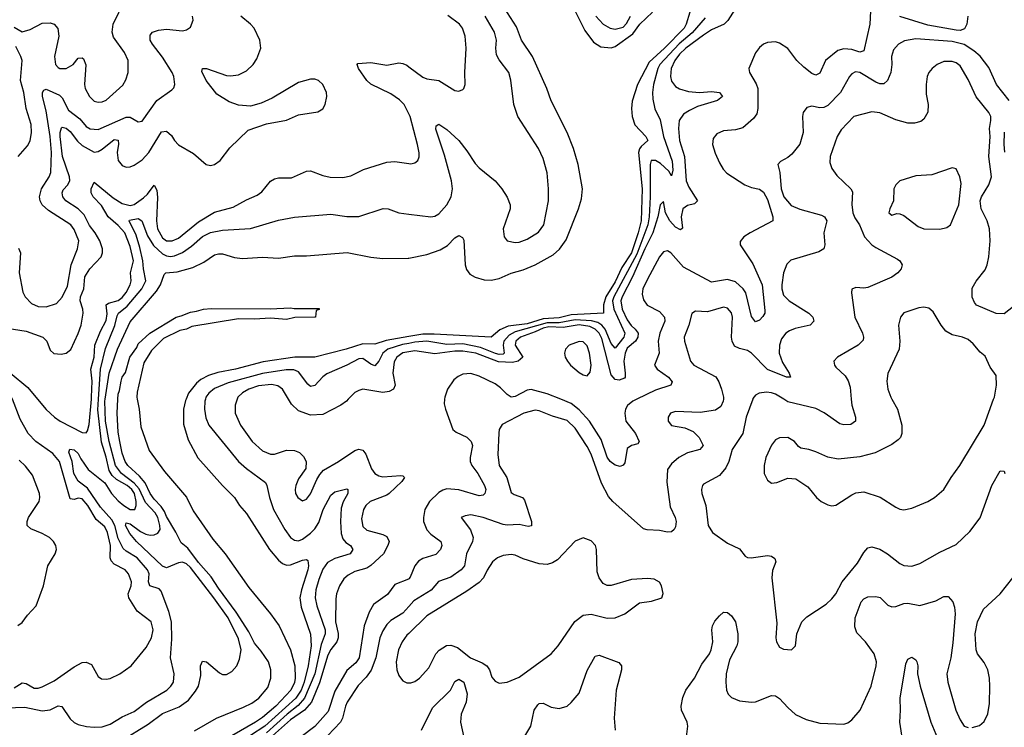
# Model space of a CAD drawing. Header units: inches. Extents: x 1649636 to 1815363, y 506543 to 641975.
# Tile 354 of 656: x 1698058 to 1702971, y 618364 to 621893. Entities that reach past the tile are written whole.
import ezdxf

# ---------------------------------------------------------------- set-up
doc = ezdxf.new("R2010")
doc.units = ezdxf.units.IN
doc.header["$MEASUREMENT"] = 0
for name, color, linetype in [('B6691', 7, 'Continuous'), ('B6692', 7, 'Continuous'), ('B7601', 7, 'Continuous'), ('B7602', 7, 'Continuous')]:
    doc.layers.add(name, color=color, linetype=linetype)

msp = doc.modelspace()

# ---------------------------------------------------------------- linework, layer by layer
at = {"layer": 'B6691', "color": 5}
for points, elevation in [([(1697990, 618461.4), (1698084.6, 618464.6), (1698170, 618446.5), (1698210, 618450.8), (1698250, 618471), (1698267.8, 618467.8), (1698310, 618406.2), (1698330, 618387.6), (1698350, 618378), (1698391.2, 618368.8), (1698430, 618364.5), (1698470, 618366.8), (1698510, 618380.6), (1698570, 618416.5), (1698630, 618443.2), (1698690.3, 618489.7), (1698791.7, 618550), (1698812.4, 618570), (1698825.2, 618590), (1698828.6, 618630), (1698810.9, 618710), (1698816.6, 618803.4), (1698815, 618890), (1698802.4, 618942.4), (1698763.7, 619043.7), (1698754.1, 619054.1), (1698708.2, 619070), (1698700.4, 619090), (1698704.1, 619130), (1698696.5, 619150), (1698644.7, 619210), (1698590, 619241.8), (1698575.3, 619255.3), (1698550, 619304.9), (1698533.5, 619370), (1698518.7, 619398.7), (1698461.7, 619461.7), (1698396.1, 619556.1), (1698350, 619591.6), (1698328.5, 619630), (1698320.6, 619690), (1698303.8, 619736.2), (1698308.4, 619751.6), (1698330, 619747.6), (1698350, 619729.2), (1698362.6, 619702.6), (1698400.4, 619650), (1698482.8, 619582.8), (1698516.8, 619530), (1698550, 619493.2), (1698577.2, 619470), (1698610, 619450.6), (1698632.9, 619450), (1698640.1, 619470), (1698638.8, 619490), (1698630.9, 619530), (1698618.3, 619550), (1698594.4, 619570), (1698540.5, 619600.5), (1698520.1, 619620.1), (1698504.3, 619644.3), (1698490, 619710.6), (1698466.6, 619786.6), (1698447.3, 619947.3), (1698450.8, 620000)], 360), ([(1698030, 618560.2), (1698070, 618586), (1698090, 618583.2), (1698130, 618559.1), (1698150, 618558.7), (1698170, 618565.7), (1698230, 618595.9), (1698330, 618666.3), (1698370, 618687.6), (1698390, 618689.2), (1698416.7, 618676.7), (1698450, 618618), (1698466.6, 618606.6), (1698490, 618603.6), (1698510, 618607.7), (1698558.4, 618630), (1698615.1, 618670), (1698690, 618762.6), (1698716.5, 618810), (1698725, 618850), (1698714.2, 618890), (1698644.1, 618944.1), (1698603.4, 619010), (1698599.5, 619030), (1698614.4, 619070), (1698615.5, 619090), (1698601.4, 619130), (1698583.7, 619150), (1698530, 619177.3), (1698513.9, 619193.9), (1698509.9, 619210), (1698510.5, 619270), (1698496, 619336), (1698483.8, 619363.8), (1698440.3, 619400.3), (1698398.8, 619470), (1698370, 619503.5), (1698350, 619506.9), (1698330, 619500.9), (1698310, 619503.5), (1698256.4, 619690), (1698222.8, 619730), (1698139, 619790), (1698101.2, 619830), (1698061.1, 619901.1), (1698021.8, 620000)], 380), ([(1698147.1, 620000), (1698190, 619948.2), (1698231.1, 619910), (1698260.8, 619890), (1698370, 619833.9), (1698390, 619833.4), (1698396.9, 619843.1), (1698405.7, 619874.3), (1698416.4, 620000)], 380), ([(1698564, 618296), (1698699.6, 618380.4), (1698770, 618432.3), (1698853.1, 618466.9), (1698899.9, 618500.1), (1698936.2, 618543.8), (1698949.8, 618570), (1698961.7, 618621.7), (1698960.9, 618670), (1698970, 618694), (1698990, 618690.4), (1699055.1, 618635.1), (1699070, 618627.6), (1699090, 618628), (1699117.5, 618642.5), (1699141.1, 618670), (1699155.4, 618704.6), (1699163.7, 618750), (1699150, 618804.8), (1699097.7, 618910), (1699026.9, 619010), (1698910, 619160.8), (1698890, 619178.7), (1698870, 619186.9), (1698850, 619183.7), (1698790, 619160.1), (1698770, 619167.5), (1698641.3, 619290), (1698608.3, 619330), (1698586.9, 619370), (1698590, 619384.4), (1698610, 619378.2), (1698660.6, 619340.6), (1698687.1, 619327.1), (1698710, 619321.6), (1698730, 619323.3), (1698748.1, 619331.9), (1698758.5, 619350), (1698758.2, 619370), (1698747.5, 619410), (1698734, 619434), (1698685.5, 619485.5), (1698653.7, 619553.7), (1698630, 619582), (1698565.8, 619630), (1698536.8, 619670), (1698505, 619790), (1698487.1, 619890), (1698482.9, 619990), (1698484.4, 620000)], 340), ([(1698930, 618346.9), (1699040.8, 618410), (1699175.6, 618464.4), (1699215.8, 618484.2), (1699251.2, 618508.8), (1699296.6, 618563.4), (1699311.9, 618610), (1699310.5, 618650.5), (1699299.2, 618690), (1699263.7, 618743.7), (1699230, 618783.4), (1699200.8, 618840.8), (1699138.9, 618938.9), (1699050, 619057.4), (1699013.8, 619113.8), (1698950, 619186.7), (1698897.2, 619257.2), (1698864.4, 619284.4), (1698837.8, 619337.8), (1698790, 619414.8), (1698780.1, 619440.1), (1698764.8, 619464.8), (1698730, 619501.4), (1698710, 619529.9), (1698683.8, 619583.8), (1698656.7, 619616.7), (1698598.4, 619670), (1698584.9, 619690), (1698570, 619732), (1698557.3, 619790), (1698550, 619835.3), (1698544, 619930), (1698548.4, 620000)], 320), ([(1698645, 620000), (1698654.7, 619950), (1698662.6, 619862.6), (1698703.9, 619743.9), (1698780.3, 619640.3), (1698890, 619511.1), (1698923.1, 619443.1), (1699021.9, 619301.9), (1699084.1, 619230), (1699201.1, 619061.1), (1699310.2, 618930), (1699352.1, 618870), (1699410.1, 618750.1), (1699430.5, 618670), (1699433.1, 618610), (1699430, 618587.6), (1699411.9, 618550), (1699336.2, 618470), (1699270, 618413.7), (1699235, 618390), (1699041.1, 618278.9)], 320), ([(1698888.6, 620000), (1698886, 619994), (1698875.8, 619950), (1698875.9, 619875.9), (1698898.1, 619798.1), (1698947.1, 619707.1), (1699069.5, 619569.5), (1699130.3, 619510), (1699154.3, 619470), (1699190.1, 619430.1), (1699304.7, 619250), (1699350, 619197.6), (1699370, 619181.8), (1699390, 619173), (1699410, 619174.3), (1699470, 619197.6), (1699490, 619200.2), (1699495.4, 619195.4), (1699499.1, 619170), (1699495.7, 619150), (1699464, 619050), (1699455.9, 619010), (1699462.9, 618962.9), (1699510, 618828.4), (1699512.1, 618770), (1699497.1, 618670), (1699478.3, 618590), (1699463, 618550), (1699436.1, 618510), (1699280.9, 618370), (1699210, 618324)], 340), ([(1698984.5, 620000), (1698981.2, 619990), (1698980.4, 619950), (1698987.2, 619907.2), (1699001.3, 619870), (1699149.7, 619689.7), (1699190, 619654), (1699284.2, 619584.1), (1699291.7, 619570), (1699303.9, 619510), (1699324.7, 619450), (1699380.8, 619350), (1699410, 619311), (1699430, 619297.6), (1699450, 619294.8), (1699470, 619302.5), (1699510, 619333), (1699530, 619353.4), (1699550, 619385.2), (1699572, 619450), (1699610, 619521.7), (1699630, 619538.7), (1699690, 619554), (1699695.3, 619550), (1699694.7, 619530), (1699671.4, 619488.6), (1699662.9, 619457.1), (1699659.4, 619390), (1699662.2, 619330), (1699670, 619304.3), (1699686, 619286), (1699709.3, 619270), (1699720.1, 619250), (1699707.3, 619230), (1699630, 619205.1), (1699593.8, 619186.2), (1699570, 619152.5), (1699550, 619101.5), (1699535.5, 619050), (1699532.3, 619010), (1699540.9, 618970), (1699583.1, 618850), (1699582.7, 618830), (1699562.6, 618777.4), (1699531, 618630), (1699479.9, 618510), (1699447.3, 618472.7), (1699392.2, 618430), (1699290, 618337.4)], 360), ([(1699143.3, 620000), (1699132.6, 619970), (1699132.6, 619930), (1699160.2, 619870), (1699218.5, 619790), (1699270, 619743), (1699310, 619725.7), (1699330, 619725.4), (1699390, 619746), (1699430, 619744.9), (1699454.5, 619734.5), (1699475, 619715), (1699487.2, 619690), (1699486, 619654), (1699450, 619602.9), (1699435.8, 619570), (1699432.4, 619550), (1699434.9, 619530), (1699445.2, 619510), (1699470, 619493.7), (1699490, 619501.1), (1699510, 619528.7), (1699540.4, 619599.6), (1699555.2, 619624.8), (1699574.4, 619645.6), (1699649.6, 619690), (1699730, 619745.3), (1699750, 619750.6), (1699770, 619745.5), (1699786.1, 619726.1), (1699813.1, 619653.2), (1699830, 619629.4), (1699850, 619618.4), (1699870, 619614), (1699959.1, 619619.1), (1699970, 619618.6), (1699978.2, 619610), (1699964.7, 619590), (1699902.1, 619530), (1699890, 619521.3), (1699806.5, 619490), (1699785.2, 619470), (1699774.2, 619450), (1699764.3, 619404.3), (1699770, 619365.2), (1699790, 619347.5), (1699870, 619325.4), (1699890, 619315.1), (1699901.5, 619290), (1699895.8, 619270), (1699873.4, 619230), (1699810, 619171.7), (1699790, 619157.1), (1699730, 619141.2), (1699696.6, 619123.4), (1699675.3, 619104.7), (1699653.4, 619070), (1699638.4, 619030), (1699635, 619005), (1699634.7, 618890), (1699647.5, 618832.5), (1699647.3, 618810), (1699640.5, 618790), (1699610, 618751.8), (1699596.2, 618723.8), (1699553.7, 618586.3), (1699513.8, 618490), (1699478.6, 618450), (1699410, 618401.4), (1699290, 618295.5)], 380), ([(1699697.4, 620000), (1699688.8, 619991.2), (1699661.1, 619970), (1699570, 619923.7), (1699510, 619920.7), (1699450, 619942.2), (1699414.8, 619974.8), (1699400, 620000)], 380), ([(1698048.4, 618871.6), (1698070, 618886.3), (1698096.8, 618923.2), (1698139.8, 618970), (1698177.6, 619070), (1698198.3, 619170), (1698235.8, 619230), (1698241.7, 619250), (1698239.1, 619270), (1698227.1, 619290), (1698206.9, 619310), (1698171.1, 619330), (1698113.4, 619353.4), (1698096.1, 619370), (1698095.2, 619390), (1698101.4, 619410), (1698154.6, 619490), (1698159.1, 619510), (1698156.7, 619530), (1698121.5, 619621.5), (1698086.4, 619666.4), (1698055.7, 619695.7)], 420), ([(1700000, 619105.2), (1699997.6, 619102.4), (1699930, 619076), (1699892.9, 619027.1), (1699824, 618976), (1699801.6, 618938.4), (1699777.2, 618870), (1699752.3, 618710), (1699734.9, 618685.1), (1699690, 618646.6), (1699630, 618543.9), (1699597.7, 618442.3), (1699531, 618369), (1699462.6, 618317.4)], 420), ([(1700000, 618966.9), (1699970, 618932.7), (1699910, 618897), (1699890, 618877.6), (1699870, 618846), (1699854.8, 618810), (1699835.5, 618710), (1699811.5, 618648.5), (1699786.3, 618613.7), (1699746.6, 618573.4), (1699692.9, 618490), (1699683.8, 618470), (1699669.6, 618410), (1699658.2, 618390), (1699596, 618324)], 440), ([(1700000, 618832.6), (1699990, 618822.9), (1699966.9, 618790), (1699948.9, 618750), (1699937.1, 618690), (1699939.6, 618650), (1699950, 618622), (1699963.4, 618603.4), (1699970, 618595.5), (1699990, 618586.4), (1700000, 618586.6)], 460)]:
    msp.add_lwpolyline(points, dxfattribs=dict(at, elevation=elevation))
at = {"layer": 'B6692', "color": 5}
for points, elevation in [([(1698030, 621855.2), (1698070, 621832), (1698110, 621844.6), (1698170, 621875.8), (1698210, 621877.6), (1698230.8, 621870), (1698248.6, 621848.6), (1698254, 621810), (1698232.6, 621710), (1698237.7, 621670), (1698250, 621653.7), (1698258.8, 621650), (1698290, 621649.2), (1698324.5, 621670), (1698350, 621701), (1698370, 621702.8), (1698377.1, 621697.1), (1698388, 621668), (1698382.4, 621570), (1698384.9, 621550), (1698406.7, 621510), (1698430, 621487.3), (1698450, 621481.1), (1698470, 621482.7), (1698490, 621491.3), (1698573.5, 621566.5), (1698587.8, 621592.2), (1698598.9, 621630), (1698599.3, 621690), (1698581.8, 621730), (1698526, 621806), (1698519.8, 621830), (1698525.3, 621870), (1698582.9, 621990)], 460), ([(1697995.2, 620355.2), (1698090, 620340.1), (1698173.1, 620310), (1698193.2, 620290), (1698210, 620244.4), (1698228.7, 620228.7), (1698264.8, 620224.8), (1698290, 620229.4), (1698312.6, 620247.4), (1698350, 620327.5), (1698364.2, 620370), (1698374.3, 620430), (1698372.8, 620450), (1698359.8, 620490), (1698361.5, 620510), (1698378.9, 620550), (1698383.5, 620610), (1698408.3, 620650), (1698464.1, 620710), (1698472.1, 620730), (1698471.4, 620750), (1698457.5, 620790), (1698434.8, 620830), (1698406.5, 620866.5), (1698379.8, 620919.8), (1698350, 620949.5), (1698289.2, 620989.2), (1698273.4, 621010), (1698269.9, 621030), (1698275.9, 621044.1), (1698298.1, 621070), (1698308.4, 621091.6), (1698307.1, 621110), (1698271.1, 621210), (1698259.7, 621310), (1698259.6, 621330), (1698266.6, 621353.4), (1698270, 621356.4), (1698290, 621352.4), (1698310, 621335.8), (1698346.9, 621286.9), (1698370, 621264.9), (1698430, 621232.9), (1698450, 621235.9), (1698470, 621247.7), (1698530, 621294.9), (1698550, 621292.8), (1698551.7, 621271.7), (1698544.1, 621230), (1698549.7, 621190), (1698570, 621165.3), (1698590, 621157.6), (1698610, 621159.2), (1698630, 621167.2), (1698670, 621193.4), (1698701.9, 621230), (1698766.4, 621333.6), (1698790, 621337), (1698815.4, 621315.4), (1698830, 621290.2), (1698850, 621268), (1698925, 621225), (1698988, 621170), (1699010, 621165.5), (1699030, 621170.3), (1699058.5, 621190), (1699107, 621253), (1699198.1, 621341.8), (1699290, 621373.2), (1699390, 621391.1), (1699450, 621417.7), (1699546.4, 621433.6), (1699570, 621448), (1699583.1, 621470), (1699591.4, 621510), (1699588.3, 621530), (1699570, 621569.7), (1699549.9, 621589.9), (1699530, 621596.5), (1699510, 621596.8), (1699450, 621579), (1699318.2, 621501.8), (1699263.4, 621476.6), (1699210, 621461.4), (1699150, 621465.8), (1699102.6, 621482.6), (1699041.8, 621521.8), (1698989.1, 621590), (1698966.2, 621633.8), (1698969.8, 621650.2), (1698989.8, 621650.2), (1699090, 621614.3), (1699110, 621612.7), (1699150, 621618.4), (1699190, 621637.7), (1699223.1, 621670), (1699242.1, 621697.9), (1699260.7, 621750), (1699256, 621790), (1699228, 621850), (1699210.4, 621870.4), (1699160.8, 621910)], 420), ([(1698052.7, 620752.7), (1698061.8, 620730), (1698055.5, 620630), (1698074.1, 620534.1), (1698085.8, 620510), (1698117.7, 620477.7), (1698150, 620463.2), (1698190, 620460.5), (1698241.9, 620478.1), (1698270, 620508.8), (1698296.1, 620563.9), (1698315.8, 620670), (1698347, 620750), (1698353.1, 620790), (1698330, 620847.1), (1698313.2, 620870), (1698201.4, 620941.4), (1698169.9, 620969.9), (1698159.8, 620990), (1698157, 621010), (1698166.9, 621050), (1698205.9, 621110), (1698213, 621130), (1698216.4, 621230), (1698210, 621309.6), (1698190, 621438.7), (1698172, 621510), (1698171.6, 621530), (1698178.7, 621541.3), (1698190, 621547), (1698257.2, 621517.2), (1698270, 621503.5), (1698302.1, 621442.1), (1698358, 621398), (1698390, 621360.2), (1698410, 621348.2), (1698450, 621344.5), (1698590, 621407.4), (1698610, 621406.5), (1698650, 621384.2), (1698670, 621387), (1698742.3, 621490), (1698817.3, 621542.7), (1698826.7, 621553.3), (1698832.3, 621570), (1698826.6, 621610), (1698818.8, 621630), (1698770, 621705.1), (1698720.3, 621770), (1698709.8, 621790), (1698710, 621815.5), (1698720.5, 621830), (1698750, 621841), (1698790, 621845.8), (1698870, 621836.5), (1698890, 621842), (1698910, 621856.3), (1698923.6, 621890), (1698920.7, 621910)], 440), ([(1698050, 621210.4), (1698096.5, 621263.5), (1698110.5, 621289.5), (1698117.3, 621330), (1698114.7, 621370), (1698090.6, 621450), (1698079.5, 621530), (1698061.5, 621590), (1698069.8, 621690), (1698064.1, 621710), (1698038.8, 621758.8)], 460), ([(1700000, 621422.9), (1699975.9, 621470), (1699953.2, 621493.2), (1699910, 621523), (1699810, 621571.2), (1699789.9, 621590), (1699747.9, 621650), (1699741.6, 621670), (1699745.6, 621674.4), (1699810, 621679.5), (1699890, 621665.6), (1699950, 621677.1), (1699970, 621674.7), (1699990, 621665.8), (1700000, 621658.4)], 380), ([(1698416.4, 620000), (1698417.2, 620010), (1698419.2, 620090), (1698412.7, 620150), (1698429, 620210), (1698432.8, 620270), (1698460.8, 620339.2), (1698490, 620393), (1698494.2, 620425.8), (1698489.6, 620470.4), (1698500.9, 620479.1), (1698550, 620491.9), (1698570, 620507.7), (1698590, 620533), (1698609.9, 620569.9), (1698613.7, 620590), (1698610.9, 620630), (1698625.9, 620690), (1698610, 620762.2), (1698582.2, 620830), (1698550, 620867.3), (1698500.1, 620910), (1698465.6, 620965.6), (1698424.7, 621010), (1698414.2, 621030), (1698414.5, 621050), (1698430, 621082.6), (1698524.4, 621004.4), (1698570, 620976.6), (1698610, 620966.6), (1698630, 620971.2), (1698675.9, 621004.1), (1698696.7, 621023.3), (1698730, 621067.6), (1698741.9, 621041.9), (1698746.5, 621006.5), (1698740.4, 620890), (1698746.5, 620850), (1698770, 620804.6), (1698790, 620790.6), (1698819.7, 620790), (1698850, 620803.6), (1698950, 620885.4), (1699030, 620933.5), (1699122.9, 620957.1), (1699190, 620995), (1699243, 621017), (1699265.6, 621034.4), (1699310, 621087.6), (1699330, 621099.3), (1699350, 621103.8), (1699415.2, 621104.8), (1699490, 621137.5), (1699510, 621138.4), (1699570, 621116.5), (1699608.1, 621108.1), (1699670, 621105.8), (1699710, 621113.4), (1699774.3, 621145.7), (1699890, 621181.6), (1699930, 621186), (1700000, 621175)], 380), ([(1698450.8, 620000), (1698460.9, 620150), (1698487, 620253), (1698533, 620367), (1698544.4, 620415.6), (1698550.8, 620430), (1698595.2, 620464.8), (1698668, 620550), (1698688, 620590), (1698675.8, 620650), (1698673.1, 620690), (1698657.3, 620757.3), (1698638.8, 620818.8), (1698603.7, 620890), (1698606.1, 620893.9), (1698650, 620900.7), (1698667.3, 620890), (1698695.5, 620815.5), (1698726.5, 620766.5), (1698770, 620725.1), (1698790, 620715.3), (1698810, 620712.6), (1698830, 620715.5), (1698870, 620731.7), (1698916.1, 620763.9), (1698970, 620811), (1699010, 620831.9), (1699070, 620843.6), (1699210, 620851.6), (1699350, 620893), (1699430, 620908.3), (1699610, 620922.2), (1699690, 620911.3), (1699750, 620911.2), (1699871.7, 620951.7), (1699896, 620950), (1699950, 620929), (1700000, 620923.1)], 360), ([(1698484.4, 620000), (1698503.9, 620130), (1698546.9, 620250), (1698610, 620385.8), (1698740.9, 620539.1), (1698760.7, 620570), (1698778.5, 620621.5), (1698787.8, 620630), (1698844.4, 620635.6), (1698922.8, 620657.2), (1698976.6, 620683.4), (1699030, 620720.7), (1699050, 620725.8), (1699070, 620724.9), (1699130, 620707.3), (1699170, 620702), (1699270, 620709.1), (1699350, 620704.4), (1699430, 620715.2), (1699490, 620716), (1699691.8, 620731.8), (1699810, 620708.4), (1699870, 620702.4), (1699996.6, 620703.4), (1700000, 620704.1)], 340), ([(1698548.4, 620000), (1698550, 620024.7), (1698557, 620043), (1698564.1, 620090), (1698570, 620110.3), (1698585.8, 620134.2), (1698608.4, 620210), (1698642.3, 620257.7), (1698650, 620277.1), (1698707.8, 620330), (1698839, 620410), (1698864.6, 620415.4), (1698910, 620434.9), (1698941.2, 620438.8), (1698975.3, 620450), (1699012.8, 620452.8), (1699308.3, 620451.7), (1699410, 620456), (1699428, 620452), (1699552.7, 620452.7), (1699552.7, 620447.3), (1699538, 620442), (1699534, 620410), (1699530, 620409), (1699431.6, 620408.4), (1699390, 620398), (1699310, 620405.2), (1699230, 620399), (1699150, 620401.2), (1698917.1, 620362.9), (1698891.3, 620350), (1698856.7, 620343.3), (1698776.5, 620303.5), (1698716.5, 620243.5), (1698678, 620182), (1698643.9, 620036.1), (1698643.1, 620010), (1698645, 620000)], 320), ([(1700000, 620312.2), (1699886.9, 620293.1), (1699830, 620275.4), (1699770, 620277.1), (1699686.7, 620250), (1699530, 620210.6), (1699430.5, 620210.5), (1699273.3, 620186.7), (1699135.3, 620150), (1699046.1, 620133.9), (1699000.8, 620119.2), (1698962.2, 620097.8), (1698940.5, 620079.5), (1698901.2, 620030), (1698888.6, 620000)], 340), ([(1700000, 620278.6), (1699967.7, 620272.3), (1699895.3, 620250), (1699870.1, 620230), (1699850, 620189.8), (1699830, 620166.5), (1699810, 620174.2), (1699770, 620202.9), (1699750, 620201.7), (1699690, 620169.9), (1699590, 620127), (1699570, 620112), (1699530, 620068.7), (1699510, 620064.2), (1699495.8, 620075.9), (1699450, 620137.2), (1699426.3, 620146.3), (1699387.3, 620147.3), (1699270, 620128.7), (1699097.7, 620082.3), (1699030, 620053.7), (1699001.2, 620030), (1698987.8, 620010), (1698984.5, 620000)], 360), ([(1700000, 620235.9), (1699970, 620231.1), (1699940.5, 620210), (1699926.4, 620186.4), (1699920.1, 620130), (1699932.1, 620070), (1699923.5, 620050), (1699902.1, 620037.9), (1699870, 620033), (1699770.2, 620049.8), (1699750, 620044.5), (1699730, 620033.1), (1699697.4, 620000)], 380), ([(1698021.8, 620000), (1698017.8, 620010), (1697973.5, 620073.5), (1697932.5, 620112.5), (1697850, 620158.7), (1697790, 620161.6), (1697778, 620170), (1697780.9, 620190), (1697790, 620196.4), (1697810, 620199.5), (1697930, 620175), (1697970, 620159.6), (1698010, 620132.1), (1698098.5, 620058.5), (1698147.1, 620000)], 380), ([(1699400, 620000), (1699370, 620050.8), (1699346.9, 620066.9), (1699314.3, 620074.3), (1699250, 620066.7), (1699201.8, 620050), (1699170, 620032.6), (1699146.8, 620010), (1699143.3, 620000)], 380)]:
    msp.add_lwpolyline(points, dxfattribs=dict(at, elevation=elevation))
at = {"layer": 'B7601', "color": 5}
for points, elevation in [([(1701569.4, 620000), (1701568.8, 619991.2), (1701556, 619964), (1701530, 619945.8), (1701453.6, 619933.6), (1701330, 619939.7), (1701305.5, 619930), (1701293, 619910), (1701293, 619890), (1701310, 619868.7), (1701377.7, 619857.7), (1701419, 619839), (1701447.6, 619810), (1701468, 619770), (1701452.2, 619750), (1701390, 619732.2), (1701346.2, 619710), (1701310, 619678.4), (1701290.9, 619650), (1701286.6, 619586.6), (1701304.1, 619464.1), (1701329, 619410), (1701332.9, 619390), (1701330, 619364), (1701323, 619350), (1701310, 619338.4), (1701290, 619336.9), (1701250, 619346), (1701188.5, 619348.5), (1701170, 619353.3), (1701017.4, 619490), (1700995.4, 619515.4), (1700961.7, 619581.7), (1700910, 619726.2), (1700890, 619765), (1700830, 619855.9), (1700790, 619894.7), (1700715.9, 619915.9), (1700650, 619943), (1700630, 619945.5), (1700574.3, 619930), (1700465.6, 619874.4), (1700450.2, 619850), (1700448.5, 619831.5), (1700443.8, 619723.8), (1700450.2, 619670), (1700489.1, 619609.1), (1700510, 619534.9), (1700524.7, 619524.7), (1700566.4, 619510), (1700577.3, 619497.3), (1700611.9, 619390), (1700611.4, 619368.6), (1700594.9, 619365.1), (1700550, 619375), (1700490, 619371.7), (1700470, 619374.8), (1700370, 619409.8), (1700310, 619424), (1700280.7, 619419.3), (1700261, 619410), (1700308.2, 619348.2), (1700320.5, 619310), (1700317.7, 619290), (1700288.2, 619230), (1700278.3, 619170), (1700261.4, 619150), (1700210, 619113.1), (1700148.1, 619091.9), (1700112, 619048), (1700024.9, 618995.1), (1700000, 618966.9)], 440), ([(1700178.1, 620000), (1700176.5, 619976.5), (1700182, 619950), (1700219.5, 619850), (1700236.6, 619836.6), (1700290, 619810.2), (1700311.3, 619790), (1700317.9, 619770), (1700306.2, 619710), (1700306.4, 619690), (1700313.9, 619670), (1700344, 619630), (1700376.6, 619570), (1700384.5, 619550), (1700379.4, 619530), (1700370, 619522.4), (1700350, 619517.8), (1700250, 619548.8), (1700190, 619553), (1700170, 619547.3), (1700150, 619534.8), (1700102.8, 619490), (1700080.4, 619450), (1700072.3, 619410), (1700072.9, 619390), (1700090, 619348.7), (1700110, 619327.5), (1700159.7, 619290), (1700164.6, 619270), (1700157, 619250), (1700134, 619226), (1700070, 619206.2), (1700047.9, 619192.1), (1700029, 619170), (1700006.8, 619113.2), (1700000, 619105.2)], 420), ([(1701137.3, 620000), (1701116.9, 619990), (1701090.8, 619969.2), (1701080.7, 619950), (1701077.5, 619930), (1701082.5, 619890), (1701130.8, 619830), (1701148.7, 619790), (1701142, 619778), (1701110, 619769.7), (1701090, 619755.1), (1701077.7, 619682.3), (1701068.9, 619671.1), (1701054.6, 619665.4), (1701030, 619670.7), (1701004.7, 619690), (1700990, 619712), (1700959.5, 619799.5), (1700901.2, 619890), (1700850, 619946.8), (1700810, 619978.9), (1700758.1, 620000)], 420), ([(1701715.5, 620000), (1701683.5, 619910), (1701665.7, 619830), (1701613.7, 619750), (1701596.8, 619690), (1701582, 619658), (1701550, 619619.8), (1701470, 619576.2), (1701464.4, 619570), (1701460.4, 619550), (1701462, 619530), (1701481.3, 619470), (1701493.4, 619370), (1701514.9, 619334.9), (1701590, 619282.6), (1701650, 619254.9), (1701678, 619218), (1701690.4, 619210.4), (1701708.7, 619208.7), (1701790, 619220.2), (1701810, 619217.4), (1701825.5, 619205.5), (1701830.2, 619190), (1701814.1, 619145.9), (1701810.2, 619110), (1701835.8, 618884.2), (1701830.6, 618810), (1701834, 618790), (1701850, 618764), (1701870, 618754), (1701909.1, 618750.9), (1701929, 618770), (1701936.3, 618830), (1701960.5, 618890), (1701985.4, 618914.6), (1702081.7, 618978.3), (1702110, 619004), (1702130.7, 619030), (1702161.5, 619090), (1702238.1, 619181.9), (1702270, 619235.3), (1702290, 619259.6), (1702310, 619264.5), (1702350, 619251.7), (1702387.7, 619230), (1702450, 619180.9), (1702470, 619170.3), (1702510, 619168.1), (1702550, 619181.3), (1702650, 619237.7), (1702730, 619275.3), (1702798.6, 619341.4), (1702850.9, 619409.1), (1702908.4, 619570), (1702950, 619643), (1702970, 619642), (1702974.2, 619630)], 460), ([(1702409.8, 620000), (1702437.7, 619950), (1702459.2, 619870), (1702459.7, 619830), (1702452.4, 619810), (1702441.7, 619798.3), (1702410, 619775.1), (1702326.5, 619733.5), (1702250, 619713.1), (1702141.7, 619701.7), (1702091.1, 619711.1), (1702030, 619738.4), (1701995.3, 619750), (1701956.3, 619756.3), (1701943.8, 619763.8), (1701924.5, 619790), (1701890, 619809.7), (1701850, 619808), (1701830, 619796.9), (1701808.5, 619771.5), (1701780.3, 619710), (1701772, 619670), (1701773.4, 619630), (1701790, 619596), (1701810, 619581), (1701835.5, 619584.5), (1701890, 619606), (1701930, 619602.8), (1701990, 619562.8), (1702034, 619510), (1702057.3, 619490), (1702090, 619474), (1702110, 619468.2), (1702130, 619472.4), (1702210, 619524), (1702230, 619532.9), (1702270, 619538.3), (1702351.9, 619511.9), (1702430, 619462.4), (1702450, 619452.4), (1702470, 619448.8), (1702510, 619457.4), (1702589.4, 619490), (1702622, 619510), (1702669.7, 619550.3), (1702706, 619610), (1702749.7, 619670), (1702870, 619870.4), (1702917.5, 620000)], 480), ([(1702207.2, 620000), (1702210.1, 619970), (1702229.2, 619910), (1702228.9, 619890), (1702205.6, 619874.4), (1702170, 619872.2), (1702150, 619878.3), (1702072.6, 619932.6), (1702030, 619954.5), (1701890, 619988), (1701871.1, 620000)], 460), ([(1700000, 618586.6), (1700010, 618586.7), (1700030, 618593.4), (1700053.3, 618610), (1700100, 618660), (1700134, 618730), (1700150.4, 618749.6), (1700188.4, 618771.6), (1700210, 618774), (1700241.9, 618761.9), (1700307, 618710), (1700365.3, 618685.3), (1700388.9, 618670), (1700402.4, 618650), (1700414, 618614), (1700430, 618594.9), (1700450, 618583.8), (1700490, 618588.5), (1700550, 618613.4), (1700709.6, 618730), (1700745.4, 618770), (1700828.5, 618891.5), (1700870, 618923.1), (1700910, 618927.7), (1700990, 618908.1), (1701030, 618910.2), (1701078, 618930), (1701150, 618984.9), (1701210, 618993.4), (1701262, 619010), (1701268.9, 619031.1), (1701261.2, 619070), (1701250, 619088.7), (1701223.7, 619103.7), (1701190, 619106.6), (1701110, 619100.7), (1701010, 619070.8), (1700990, 619071), (1700970, 619080.5), (1700949.8, 619109.8), (1700939.8, 619139.8), (1700936.3, 619250), (1700931.6, 619270), (1700910, 619294.5), (1700870, 619309.2), (1700830, 619292.7), (1700741.4, 619198.6), (1700716.4, 619183.6), (1700690, 619175.7), (1700650, 619179.8), (1700570, 619204.4), (1700530, 619222.4), (1700510, 619225.6), (1700470, 619220.9), (1700442.4, 619210), (1700418, 619190), (1700390, 619147.6), (1700372.6, 619110), (1700350, 619086.1), (1700290, 619042.9), (1700090, 618919.8), (1700000, 618832.6)], 460), ([(1702810, 618362.7), (1702847.4, 618372.6), (1702870, 618393), (1702888.9, 618431.1), (1702897.7, 618482.3), (1702898.4, 618570), (1702897, 618610), (1702888.2, 618650), (1702870, 618686.9), (1702837.7, 618730), (1702830.9, 618750), (1702825.6, 618830), (1702837.2, 618890), (1702866.4, 618953.6), (1702949.8, 619030), (1703013.3, 619110)], 440), ([(1701382.5, 618290), (1701391.8, 618370), (1701389.1, 618390), (1701360.2, 618450), (1701358.5, 618470), (1701367.2, 618512.8), (1701381.4, 618550), (1701425.2, 618610), (1701461, 618679), (1701499.3, 618730), (1701508.8, 618750), (1701516.2, 618790), (1701511.8, 618850), (1701515.1, 618870), (1701526.6, 618893.4), (1701550, 618920.5), (1701570, 618938.8), (1701590, 618936), (1701610, 618919.3), (1701628.9, 618890), (1701640.8, 618830), (1701642, 618790), (1701636.3, 618770), (1701599.3, 618700.7), (1701583.2, 618630), (1701580.9, 618590), (1701584.7, 618550), (1701592.9, 618530), (1701610, 618512.9), (1701650, 618495.9), (1701710, 618490.2), (1701730, 618491.6), (1701810, 618523.5), (1701830, 618520.7), (1701850, 618508.1), (1701890, 618463.6), (1701928.8, 618428.8), (1701982.6, 618402.6), (1702050, 618385.4), (1702170, 618379.5), (1702190, 618386.7), (1702210, 618401.6), (1702250.9, 618449.1), (1702306.6, 618570), (1702331.1, 618670), (1702332.4, 618690), (1702321.1, 618730), (1702279.1, 618790), (1702235.9, 618835.9), (1702224.5, 618864.5), (1702226.4, 618910), (1702255.9, 618990), (1702270, 619004.7), (1702290, 619014), (1702330, 619016.2), (1702350.9, 619010.9), (1702390, 618973.7), (1702410, 618965.2), (1702430, 618966.9), (1702470, 618981.8), (1702490, 618983.2), (1702550, 618971.8), (1702630, 618995.2), (1702670, 619016.5), (1702690, 619016.5), (1702714.7, 618990), (1702723.2, 618963.2), (1702725.5, 618930), (1702714.4, 618785.6), (1702703.7, 618710), (1702684.2, 618630), (1702688.8, 618590), (1702729, 618449), (1702750, 618401.3), (1702770, 618370.3), (1702790, 618362.7)], 440), ([(1700550, 618273.1), (1700609, 618370), (1700625.6, 618450), (1700643.1, 618476.9), (1700650, 618482.4), (1700670, 618484.4), (1700710, 618464.7), (1700750, 618458.5), (1700789.8, 618470.2), (1700810, 618488.5), (1700850, 618534.4), (1700890, 618646.7), (1700930, 618718.3), (1700950, 618724.4), (1701046.9, 618686.9), (1701061.1, 618670), (1701061.2, 618650), (1701033.5, 618550), (1701023.7, 618410), (1701028.9, 618350)], 440), ([(1702467.9, 618270), (1702449.5, 618389.5), (1702453.7, 618450), (1702451, 618510), (1702479.9, 618680.1), (1702490, 618703.7), (1702510, 618713.4), (1702530, 618700.4), (1702534.7, 618690), (1702539, 618670), (1702538, 618630), (1702550.9, 618569.1), (1702604.6, 618390), (1702637.8, 618310)], 420), ([(1700062.3, 618350), (1700118.6, 618461.4), (1700207.6, 618550), (1700230, 618593.4), (1700250, 618604.5), (1700274.1, 618590), (1700290.8, 618530.8), (1700285.6, 618490), (1700260.4, 618430), (1700256.8, 618390), (1700273.6, 618313.6)], 440)]:
    msp.add_lwpolyline(points, dxfattribs=dict(at, elevation=elevation))
at = {"layer": 'B7602', "color": 5}
for points, elevation in [([(1701637.5, 621962.5), (1701591, 621889), (1701573.2, 621870), (1701510, 621842.5), (1701470, 621816.3), (1701381.1, 621750), (1701350, 621720.4), (1701326.4, 621690), (1701309.4, 621650), (1701304.9, 621610), (1701310, 621585.8), (1701330, 621559), (1701350, 621547.5), (1701394.5, 621534.5), (1701450, 621529.7), (1701510, 621534.9), (1701550, 621530.1), (1701565.6, 621510), (1701539.7, 621490), (1701440.5, 621459.5), (1701399.6, 621440.4), (1701370, 621422.1), (1701348.6, 621390), (1701345.3, 621350), (1701350.7, 621290.7), (1701374.5, 621210), (1701383.9, 621090), (1701397.5, 621057.5), (1701439.7, 620990), (1701425.9, 620974.1), (1701390, 620965.6), (1701367.4, 620950), (1701358.1, 620910), (1701366, 620854), (1701354.5, 620845.5), (1701330, 620859), (1701302.6, 620890), (1701280.6, 620930), (1701270, 620985.7), (1701253.1, 620970), (1701242.7, 620910), (1701218, 620830), (1701177.2, 620750), (1701115.9, 620610), (1701064.3, 620510), (1701058.4, 620490), (1701064.6, 620450), (1701090, 620396.6), (1701108.6, 620368.6), (1701129.7, 620350), (1701143.4, 620330), (1701142, 620310), (1701131, 620290), (1701090, 620255.3), (1701078.8, 620230), (1701072.8, 620190), (1701079.2, 620130), (1701079.4, 620110), (1701075.2, 620104.8), (1701050, 620095.3), (1701030, 620098.7), (1701010, 620121.9), (1700962.9, 620302.9), (1700949.7, 620329.7), (1700929.3, 620350), (1700902.7, 620362.7), (1700850, 620371), (1700770, 620357.6), (1700698.9, 620361.1), (1700670, 620354.8), (1700630, 620335.5), (1700557.6, 620310), (1700534.3, 620290), (1700530.1, 620270), (1700569.4, 620210), (1700545.4, 620190), (1700517.1, 620182.9), (1700447.1, 620187.1), (1700333.4, 620230), (1700270, 620239.8), (1700230, 620240), (1700130, 620226.7), (1700030, 620240.7), (1700000, 620235.9)], 380), ([(1700000, 620704.1), (1700090, 620721.2), (1700155.5, 620744.5), (1700192.6, 620767.4), (1700230, 620804.2), (1700250, 620815.8), (1700267, 620807), (1700273.5, 620793.5), (1700280.7, 620670), (1700287.5, 620647.5), (1700304.3, 620624.3), (1700330, 620608.5), (1700375.6, 620595.6), (1700410, 620594.7), (1700450, 620603), (1700510, 620629.1), (1700570, 620644.9), (1700629.8, 620670), (1700719.4, 620720.6), (1700752.3, 620747.7), (1700784.8, 620795.2), (1700846.4, 620950), (1700861, 620999), (1700866.6, 621050), (1700845.4, 621170), (1700820.9, 621250), (1700789.2, 621330), (1700710, 621488.2), (1700688.6, 621550), (1700616.7, 621710), (1700561.9, 621790), (1700537.1, 621857.1), (1700477.7, 621950)], 340), ([(1701401.9, 621930), (1701383.5, 621870), (1701373, 621850), (1701275.8, 621750), (1701199.2, 621680.8), (1701140.1, 621570), (1701113.8, 621486.2), (1701110.1, 621450), (1701113.6, 621410), (1701128.1, 621368.1), (1701182.6, 621310), (1701191.5, 621290), (1701159, 621261), (1701150.7, 621249.3), (1701146.5, 621230), (1701164.5, 621050), (1701159.1, 620890), (1701144.6, 620830), (1701110, 620730.7), (1701062.8, 620657.2), (1701030, 620584.8), (1700982.7, 620510), (1700971.7, 620471.7), (1700971.4, 620428.6), (1700810, 620420.6), (1700750, 620406.1), (1700670, 620400.3), (1700590, 620376.9), (1700495.1, 620364.9), (1700454, 620346), (1700410, 620310.4), (1700125.4, 620325.4), (1700070, 620324), (1700000, 620312.2)], 340), ([(1700000, 621658.4), (1700070, 621606.3), (1700090, 621598.4), (1700150, 621589), (1700230, 621539.3), (1700250, 621537.1), (1700270, 621544), (1700274.5, 621550), (1700280.5, 621570), (1700278.7, 621630), (1700286.6, 621750), (1700281.1, 621810), (1700267.2, 621850), (1700252.5, 621870), (1700194.5, 621914.5)], 380), ([(1700000, 620923.1), (1700110, 620910.2), (1700130, 620912.7), (1700150, 620924.9), (1700190, 620970.2), (1700211, 621009), (1700217.2, 621050), (1700212.6, 621090), (1700177.5, 621217.5), (1700133.8, 621346.2), (1700136.6, 621363.4), (1700150, 621372), (1700190, 621345.2), (1700250, 621290.2), (1700290, 621238.2), (1700330, 621174.9), (1700350, 621153.6), (1700430.4, 621090), (1700463.8, 621050), (1700490, 621007.7), (1700505.7, 620970), (1700505.7, 620950), (1700470.4, 620850), (1700474.9, 620810), (1700490, 620790.6), (1700530, 620782), (1700550, 620783.9), (1700590, 620797.6), (1700647.4, 620832.6), (1700673.7, 620870), (1700697.4, 620990), (1700697.4, 621050), (1700690, 621129), (1700670, 621200.9), (1700646.2, 621250), (1700543.9, 621410), (1700523.5, 621470), (1700508.4, 621591.6), (1700499.3, 621630), (1700450, 621692.3), (1700437.3, 621717.3), (1700433.7, 621750), (1700437.2, 621790), (1700427, 621830), (1700381.2, 621910)], 360), ([(1701478.1, 621901.9), (1701413.4, 621826.6), (1701348, 621772), (1701252.3, 621670), (1701242.1, 621650), (1701221.4, 621570), (1701215.2, 621530), (1701217.1, 621497.1), (1701227.5, 621447.5), (1701253.1, 621393.1), (1701269.7, 621310), (1701313.4, 621186.6), (1701317.8, 621142.2), (1701310, 621114), (1701297.4, 621137.4), (1701255.4, 621175.4), (1701230, 621191.1), (1701208.4, 621190), (1701203.6, 621170), (1701204.4, 621010), (1701198.8, 620910), (1701192.3, 620870), (1701136.7, 620723.3), (1701022.8, 620510), (1701016.2, 620490), (1701022, 620450), (1701077.4, 620330), (1701073.1, 620310), (1701030, 620254.3), (1701010, 620277.9), (1700980.1, 620350), (1700962.4, 620370), (1700942.9, 620382.9), (1700910.6, 620390.6), (1700830, 620395.3), (1700750, 620381.2), (1700690, 620381.8), (1700530, 620336.4), (1700500.2, 620319.8), (1700474.2, 620290), (1700471.1, 620270), (1700476.1, 620230), (1700470, 620225.7), (1700450, 620223.9), (1700431.5, 620228.5), (1700357.6, 620257.6), (1700270, 620276.2), (1700190, 620272.8), (1700089.1, 620289.1), (1700030, 620284.4), (1700000, 620278.6)], 360), ([(1700830, 621935.8), (1700878.4, 621838.4), (1700920.4, 621780.4), (1700957.3, 621757.3), (1701010, 621752.3), (1701030, 621758.7), (1701118.2, 621821.8), (1701152.8, 621870), (1701215.6, 621930)], 340), ([(1700933.3, 621910), (1700970, 621870.7), (1701004.2, 621850), (1701030, 621845.2), (1701070, 621855), (1701086.2, 621873.8), (1701105.5, 621910)], 360), ([(1702303.9, 621936.1), (1702300.2, 621870), (1702270, 621737.7), (1702250, 621730.6), (1702210, 621743.6), (1702170, 621747.5), (1702141, 621739), (1702079.4, 621690), (1702050, 621626), (1702030, 621615.8), (1702010, 621624.6), (1701970, 621656.8), (1701935.9, 621690), (1701890, 621748.4), (1701850, 621776.3), (1701830, 621781.8), (1701790, 621779.1), (1701770, 621771.2), (1701750, 621754.8), (1701730, 621728), (1701696.9, 621650), (1701699.3, 621630), (1701733.1, 621573.1), (1701741.3, 621550), (1701740.7, 621450), (1701736.2, 621423.8), (1701720, 621400), (1701666.5, 621353.5), (1701630, 621343.6), (1701570, 621338.5), (1701535.9, 621324.1), (1701519.1, 621300.9), (1701515, 621270), (1701527.7, 621227.7), (1701550, 621179.6), (1701568.2, 621148.2), (1701586.8, 621126.8), (1701675.6, 621070), (1701710, 621055.7), (1701750, 621047.2), (1701770, 621033.4), (1701790, 620995.6), (1701816.3, 620910), (1701815.8, 620890), (1701703.6, 620830), (1701671.8, 620810), (1701652.7, 620787.3), (1701652.3, 620770), (1701715.7, 620675.7), (1701762.1, 620570), (1701776.6, 620443.4), (1701776.6, 620430), (1701766.8, 620413.2), (1701750, 620394.8), (1701730, 620386.2), (1701718.8, 620398.8), (1701710, 620412.8), (1701680.9, 620530), (1701667.9, 620550), (1701630, 620585.9), (1701590, 620597.4), (1701510, 620583.8), (1701370, 620658.1), (1701306.8, 620730), (1701290, 620740.2), (1701270, 620734.6), (1701250, 620709.9), (1701190, 620599.6), (1701167.3, 620550), (1701163.4, 620523.4), (1701170, 620495.2), (1701188.4, 620468.4), (1701250, 620437.1), (1701275.2, 620410), (1701276.9, 620390), (1701252.6, 620330), (1701244.1, 620290), (1701249.5, 620230), (1701225.4, 620170), (1701239.2, 620150), (1701295.5, 620110), (1701313.6, 620086.4), (1701307.2, 620070), (1701230, 620045.3), (1701137.3, 620000)], 420), ([(1702788.1, 621910), (1702784.4, 621870), (1702772.2, 621847.8), (1702750, 621839.7), (1702730, 621839.9), (1702590, 621865.6), (1702450, 621909.1)], 420), ([(1702995.2, 621490), (1702932.6, 621570), (1702894.2, 621654.2), (1702851, 621711), (1702818.3, 621738.3), (1702770, 621769.2), (1702710, 621784.5), (1702530, 621797.3), (1702473.2, 621786.8), (1702443.7, 621770), (1702417.4, 621742.6), (1702408, 621710), (1702410.2, 621670), (1702404.7, 621630), (1702387.7, 621590), (1702370, 621572.3), (1702350, 621572.2), (1702330, 621580.5), (1702250, 621629.2), (1702227.9, 621632.1), (1702210, 621622.7), (1702198.6, 621610), (1702153, 621530), (1702090, 621465.5), (1702070, 621455.3), (1702050, 621453.8), (1702010, 621460.9), (1701985.2, 621454.8), (1701967.7, 621430), (1701964.4, 621410), (1701966.9, 621330), (1701950, 621272), (1701910, 621223), (1701890, 621206.3), (1701853.7, 621186.3), (1701840.5, 621170), (1701851, 621131), (1701857.5, 621050), (1701871.5, 621010), (1701907, 620967), (1701950, 620947.9), (1702058.3, 620918.3), (1702073.8, 620910), (1702084.7, 620890), (1702071, 620830), (1702075.8, 620770), (1702070.2, 620749.8), (1702045.2, 620734.8), (1701905.7, 620694.3), (1701886.4, 620673.6), (1701869.5, 620630.5), (1701860.4, 620570), (1701861.1, 620550), (1701870, 620519.5), (1701898.3, 620490), (1701996, 620430), (1702015.2, 620410), (1702021.1, 620390), (1702002.4, 620370), (1701926.8, 620353.2), (1701898.4, 620341.6), (1701880.8, 620330), (1701859, 620301), (1701848.6, 620270), (1701847.5, 620230), (1701863.9, 620183.9), (1701898.3, 620130), (1701904.7, 620110), (1701883.7, 620110), (1701790, 620148), (1701710, 620229.8), (1701690, 620243.2), (1701650, 620252.7), (1701625.1, 620265.1), (1701612.4, 620290), (1701609.9, 620309.9), (1701615, 620410), (1701610, 620431.8), (1701590, 620454), (1701570, 620458.5), (1701490, 620435.3), (1701430, 620439.5), (1701412.3, 620427.7), (1701397.6, 620370), (1701373.2, 620310), (1701374.7, 620290), (1701405.8, 620190), (1701422.6, 620170), (1701531.7, 620111.7), (1701547.2, 620087.2), (1701560.1, 620050), (1701570.1, 620010), (1701569.4, 620000)], 440), ([(1703017.4, 620462.6), (1702970, 620426), (1702930, 620428.2), (1702831.6, 620470), (1702821.7, 620481.8), (1702809.9, 620509.9), (1702810, 620553.4), (1702830, 620588.3), (1702875.1, 620644.9), (1702886.1, 620670), (1702894.3, 620710), (1702899.9, 620790), (1702897, 620850), (1702885.8, 620890), (1702855.4, 620950), (1702850.9, 620990), (1702856.6, 621010), (1702893.6, 621070), (1702906.2, 621110), (1702893.5, 621210), (1702899.9, 621310), (1702897.7, 621350), (1702904.2, 621390), (1702903.1, 621410), (1702893.1, 621430), (1702830, 621508.3), (1702790, 621594.3), (1702750, 621662.6), (1702730, 621678.4), (1702710, 621684.8), (1702670, 621684.7), (1702636, 621670), (1702610.3, 621650), (1702593.8, 621630), (1702585.6, 621610), (1702580.2, 621570), (1702581.7, 621521.7), (1702590.2, 621469.8), (1702588.6, 621431.4), (1702570, 621396.3), (1702554.8, 621385.2), (1702523.4, 621376.6), (1702490, 621376.5), (1702430, 621392.7), (1702350, 621427.8), (1702310, 621434), (1702219.5, 621410), (1702157.1, 621342.9), (1702137.7, 621310), (1702102.6, 621210), (1702101.2, 621181.2), (1702110.3, 621150), (1702135.8, 621115.8), (1702205.3, 621050), (1702213.9, 621033.9), (1702209.5, 620970.5), (1702214.9, 620930), (1702224.6, 620904.6), (1702248.6, 620870), (1702272.6, 620810), (1702310, 620770.2), (1702330, 620756.6), (1702438.7, 620698.7), (1702450.3, 620690), (1702460.8, 620670), (1702455.8, 620650), (1702440.2, 620630), (1702410, 620608.9), (1702290, 620557.7), (1702270, 620553.6), (1702230, 620557.4), (1702210.5, 620549.5), (1702208.8, 620530), (1702224.7, 620410), (1702262.6, 620330), (1702269.1, 620310), (1702266.1, 620293.9), (1702241.3, 620270), (1702138, 620210), (1702120.4, 620190), (1702123.1, 620170), (1702130, 620160.5), (1702177.2, 620117.2), (1702192.6, 620092.6), (1702201.1, 620061.1), (1702207.2, 620000)], 460), ([(1700000, 621175), (1700010, 621173.4), (1700030, 621178.4), (1700044.5, 621190), (1700051, 621209), (1700051.1, 621228.9), (1700043.5, 621270), (1700006.6, 621410), (1700000, 621422.9)], 380), ([(1702972.7, 621232.7), (1702969.9, 621269.9), (1702972, 621332)], 440), ([(1702917.5, 620000), (1702921.2, 620010), (1702931.8, 620070), (1702930, 620118.4), (1702900.2, 620160.2), (1702875.2, 620215.2), (1702850, 620234.7), (1702816.3, 620276.3), (1702790, 620297.3), (1702762.7, 620310), (1702710, 620321.5), (1702679.4, 620339.4), (1702655.1, 620370), (1702616.6, 620436.6), (1702593.9, 620453.9), (1702570, 620458.7), (1702544.6, 620455.4), (1702470, 620431.5), (1702452.7, 620410), (1702443.1, 620370), (1702449.2, 620290), (1702446, 620250), (1702390, 620129), (1702385.2, 620090), (1702390.3, 620050), (1702404.2, 620010), (1702409.8, 620000)], 480), ([(1700758.1, 620000), (1700690, 620027.7), (1700610, 620047.9), (1700590, 620046.1), (1700530, 620013.3), (1700510, 620010.9), (1700490, 620023.2), (1700457.5, 620057.5), (1700430, 620077.5), (1700350, 620115.5), (1700310, 620128), (1700270, 620125.2), (1700245.8, 620114.2), (1700223.6, 620096.4), (1700193, 620050), (1700178.8, 620010), (1700178.1, 620000)], 420), ([(1701871.1, 620000), (1701830, 620026.1), (1701810, 620032.5), (1701784.9, 620035.1), (1701747.7, 620030), (1701730, 620019.7), (1701716.7, 620003.3), (1701715.5, 620000)], 460)]:
    msp.add_lwpolyline(points, dxfattribs=dict(at, elevation=elevation))
for points, elevation in [([(1702710, 621154), (1702610, 621118.7), (1702530, 621114), (1702450, 621089.2), (1702430.4, 621069.6), (1702420.5, 621050), (1702418.7, 620990), (1702399.1, 620950), (1702394.8, 620930), (1702410, 620917.3), (1702434.2, 620925.8), (1702450, 620925.3), (1702470, 620916), (1702541.4, 620861.4), (1702570, 620849.3), (1702650, 620847.4), (1702684.1, 620855.9), (1702701.7, 620870), (1702744.2, 620970), (1702755.2, 621075.2), (1702748.6, 621108.6), (1702730, 621149.2)], 480), ([(1700850, 620288.2), (1700800.2, 620270), (1700781.4, 620250), (1700776.6, 620230), (1700780.2, 620210), (1700791, 620190), (1700807.2, 620170), (1700850, 620133.7), (1700870, 620121.6), (1700890, 620116.5), (1700905, 620135), (1700909.3, 620170), (1700901.2, 620230), (1700890, 620266.2), (1700870, 620286.1)], 420)]:
    msp.add_lwpolyline(points, close=True, dxfattribs=dict(at, elevation=elevation))

doc.saveas('drawing.dxf')
